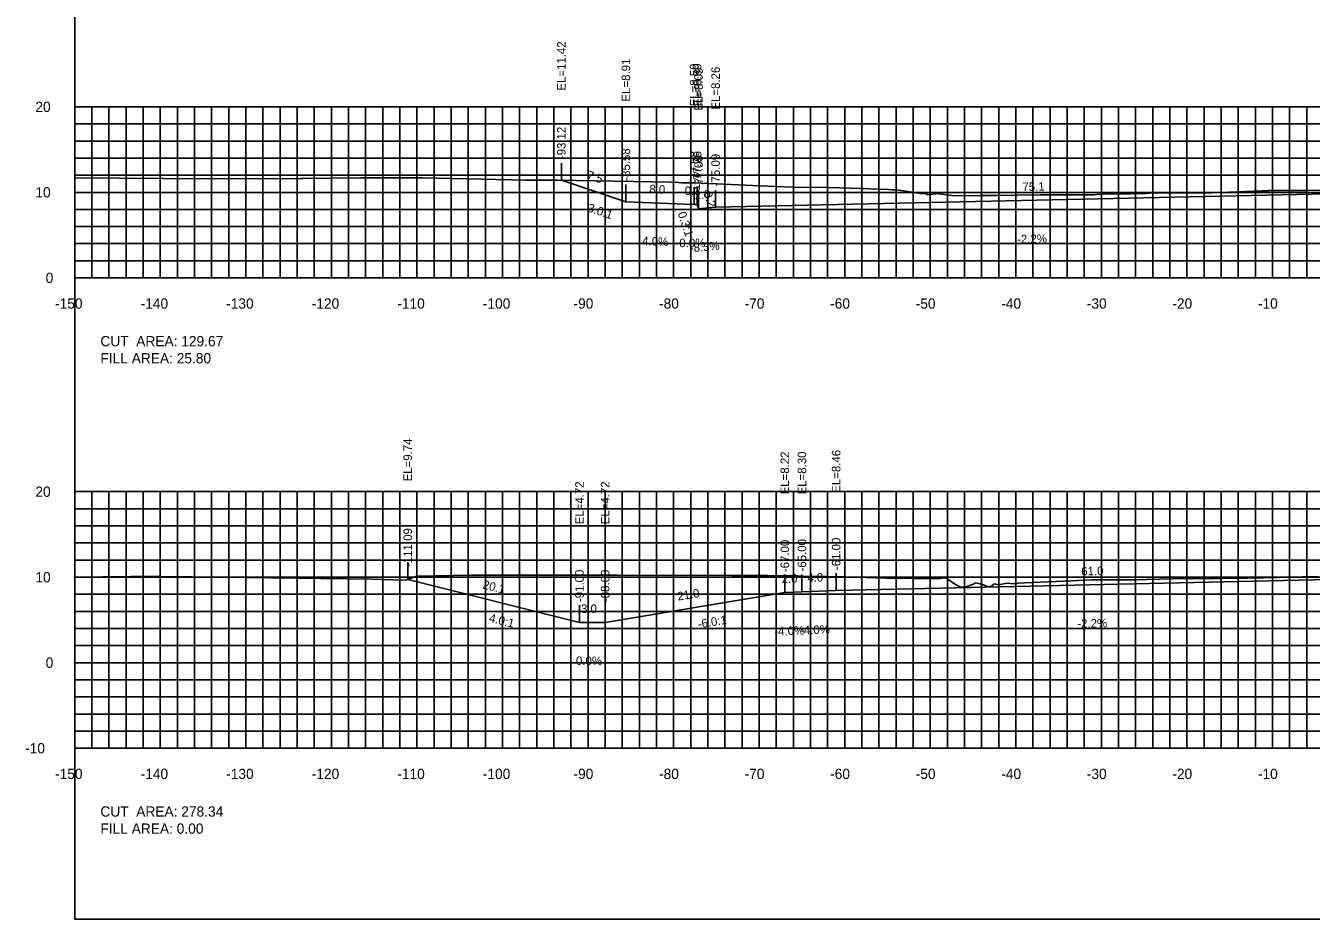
# Model space of a CAD drawing. Extents: x 1797419 to 1809236, y 248759 to 251512.
# Drawn here: x 1803835.3 to 1803985.5, y 250417.3 to 250521.7 of the extents above; entities that cross this region are included whole.
import ezdxf

# ---------------------------------------------------------------- set-up
doc = ezdxf.new("R2010")
doc.units = 0
for name, color, linetype in [('10', 7, 'Continuous'), ('3', 7, 'Continuous'), ('31', 7, 'Continuous'), ('4', 7, 'Continuous'), ('60', 7, 'Continuous'), ('ANNO-TXT', 7, 'Continuous'), ('CL-CNST', 7, 'Continuous'), ('Level 62', 7, 'Continuous'), ('M-ROADS', 7, 'Continuous')]:
    doc.layers.add(name, color=color, linetype=linetype)

msp = doc.modelspace()

# ---------------------------------------------------------------- linework, layer by layer
for p, q in [((1803897.88, 250503.68), (1803897.88, 250505.68)), ((1803905.42, 250501.17), (1803905.42, 250503.17)), ((1803913.42, 250500.85), (1803913.42, 250502.85)), ((1803913.75, 250500.85), (1803913.75, 250502.85)), ((1803913.91, 250500.35), (1803913.91, 250502.35)), ((1803915.91, 250500.51), (1803915.91, 250502.51)), ((1803879.92, 250457), (1803879.92, 250459)), ((1803924, 250455.48), (1803924, 250457.48)), ((1803926, 250455.56), (1803926, 250457.56)), ((1803930, 250455.72), (1803930, 250457.72)), ((1803900, 250451.98), (1803900, 250453.98)), ((1803903, 250451.98), (1803903, 250453.98))]:
    msp.add_line(p, q)
msp.add_lwpolyline([(1803841, 250417.26), (1804141, 250417.26), (1804141, 250607.26), (1803841, 250607.26)], close=True)
at = {"layer": '60'}
for p, q in [((1803840.94, 250512.26), (1803841, 250512.26)), ((1803841, 250492.26), (1803841, 250512.26)), ((1803840.94, 250502.26), (1803841, 250502.26)), ((1803840.94, 250492.26), (1803841, 250492.26)), ((1803841, 250492.26), (1804141, 250492.26)), ((1803841, 250492.2), (1803841, 250492.26)), ((1803851, 250492.2), (1803851, 250492.26)), ((1803861, 250492.2), (1803861, 250492.26)), ((1803871, 250492.2), (1803871, 250492.26)), ((1803881, 250492.2), (1803881, 250492.26)), ((1803891, 250492.2), (1803891, 250492.26)), ((1803901, 250492.2), (1803901, 250492.26)), ((1803911, 250492.2), (1803911, 250492.26)), ((1803921, 250492.2), (1803921, 250492.26)), ((1803931, 250492.2), (1803931, 250492.26)), ((1803941, 250492.2), (1803941, 250492.26)), ((1803951, 250492.2), (1803951, 250492.26)), ((1803961, 250492.2), (1803961, 250492.26)), ((1803971, 250492.2), (1803971, 250492.26)), ((1803981, 250492.2), (1803981, 250492.26)), ((1803840.94, 250467.26), (1803841, 250467.26)), ((1803841, 250437.26), (1803841, 250467.26)), ((1803840.94, 250457.26), (1803841, 250457.26)), ((1803840.94, 250447.26), (1803841, 250447.26)), ((1803840.94, 250437.26), (1803841, 250437.26)), ((1803841, 250437.26), (1804141, 250437.26)), ((1803841, 250437.2), (1803841, 250437.26)), ((1803851, 250437.2), (1803851, 250437.26)), ((1803861, 250437.2), (1803861, 250437.26)), ((1803871, 250437.2), (1803871, 250437.26)), ((1803881, 250437.2), (1803881, 250437.26)), ((1803891, 250437.2), (1803891, 250437.26)), ((1803901, 250437.2), (1803901, 250437.26)), ((1803911, 250437.2), (1803911, 250437.26)), ((1803921, 250437.2), (1803921, 250437.26)), ((1803931, 250437.2), (1803931, 250437.26)), ((1803941, 250437.2), (1803941, 250437.26)), ((1803951, 250437.2), (1803951, 250437.26)), ((1803961, 250437.2), (1803961, 250437.26)), ((1803971, 250437.2), (1803971, 250437.26)), ((1803981, 250437.2), (1803981, 250437.26))]:
    msp.add_line(p, q, dxfattribs=at)
at = {"layer": 'CL-CNST'}
for points in [[(1803897.88, 250503.68), (1803905.42, 250501.17), (1803913.42, 250500.85), (1803913.75, 250500.85), (1803913.91, 250500.35), (1803915.91, 250500.51), (1803991, 250502.17), (1804026.35, 250502.94), (1804028.35, 250502.78), (1804028.52, 250503.28), (1804028.85, 250503.28), (1804030.85, 250503.36), (1804049.11, 250502.51), (1804056.34, 250502.66), (1804057.34, 250502.7), (1804058.26, 250502.39)], [(1803879.92, 250457), (1803900, 250451.98), (1803903, 250451.98), (1803924, 250455.48), (1803926, 250455.56), (1803930, 250455.72), (1803991, 250457.06), (1804000.29, 250457.26), (1804004.29, 250457.1), (1804006.29, 250457.02), (1804027.29, 250453.52), (1804030.29, 250453.52), (1804042.88, 250456.67)]]:
    msp.add_lwpolyline(points, dxfattribs=at)
at = {"layer": 'Level 62'}
for p, q in [((1803841, 250512.26), (1804141, 250512.26)), ((1803841, 250492.26), (1803841, 250512.26)), ((1803843, 250492.26), (1803843, 250512.26)), ((1803845, 250492.26), (1803845, 250512.26)), ((1803847, 250492.26), (1803847, 250512.26)), ((1803849, 250492.26), (1803849, 250512.26)), ((1803851, 250492.26), (1803851, 250512.26)), ((1803853, 250492.26), (1803853, 250512.26)), ((1803855, 250492.26), (1803855, 250512.26)), ((1803857, 250492.26), (1803857, 250512.26)), ((1803859, 250492.26), (1803859, 250512.26)), ((1803861, 250492.26), (1803861, 250512.26)), ((1803863, 250492.26), (1803863, 250512.26)), ((1803865, 250492.26), (1803865, 250512.26)), ((1803867, 250492.26), (1803867, 250512.26)), ((1803869, 250492.26), (1803869, 250512.26)), ((1803871, 250492.26), (1803871, 250512.26)), ((1803873, 250492.26), (1803873, 250512.26)), ((1803875, 250492.26), (1803875, 250512.26)), ((1803877, 250492.26), (1803877, 250512.26)), ((1803879, 250492.26), (1803879, 250512.26)), ((1803881, 250492.26), (1803881, 250512.26)), ((1803883, 250492.26), (1803883, 250512.26)), ((1803885, 250492.26), (1803885, 250512.26)), ((1803887, 250492.26), (1803887, 250512.26)), ((1803889, 250492.26), (1803889, 250512.26)), ((1803891, 250492.26), (1803891, 250512.26)), ((1803893, 250492.26), (1803893, 250512.26)), ((1803895, 250492.26), (1803895, 250512.26)), ((1803897, 250492.26), (1803897, 250512.26)), ((1803899, 250492.26), (1803899, 250512.26)), ((1803901, 250492.26), (1803901, 250512.26)), ((1803903, 250492.26), (1803903, 250512.26)), ((1803905, 250492.26), (1803905, 250512.26)), ((1803907, 250492.26), (1803907, 250512.26)), ((1803909, 250492.26), (1803909, 250512.26)), ((1803911, 250492.26), (1803911, 250512.26)), ((1803913, 250492.26), (1803913, 250512.26)), ((1803915, 250492.26), (1803915, 250512.26)), ((1803917, 250492.26), (1803917, 250512.26)), ((1803919, 250492.26), (1803919, 250512.26)), ((1803921, 250492.26), (1803921, 250512.26)), ((1803923, 250492.26), (1803923, 250512.26)), ((1803925, 250492.26), (1803925, 250512.26)), ((1803927, 250492.26), (1803927, 250512.26)), ((1803929, 250492.26), (1803929, 250512.26)), ((1803931, 250492.26), (1803931, 250512.26)), ((1803933, 250492.26), (1803933, 250512.26)), ((1803935, 250492.26), (1803935, 250512.26)), ((1803937, 250492.26), (1803937, 250512.26)), ((1803939, 250492.26), (1803939, 250512.26)), ((1803941, 250492.26), (1803941, 250512.26)), ((1803943, 250492.26), (1803943, 250512.26)), ((1803945, 250492.26), (1803945, 250512.26)), ((1803947, 250492.26), (1803947, 250512.26)), ((1803949, 250492.26), (1803949, 250512.26)), ((1803951, 250492.26), (1803951, 250512.26)), ((1803953, 250492.26), (1803953, 250512.26)), ((1803955, 250492.26), (1803955, 250512.26)), ((1803957, 250492.26), (1803957, 250512.26)), ((1803959, 250492.26), (1803959, 250512.26)), ((1803961, 250492.26), (1803961, 250512.26)), ((1803963, 250492.26), (1803963, 250512.26)), ((1803965, 250492.26), (1803965, 250512.26)), ((1803967, 250492.26), (1803967, 250512.26)), ((1803969, 250492.26), (1803969, 250512.26)), ((1803971, 250492.26), (1803971, 250512.26)), ((1803973, 250492.26), (1803973, 250512.26)), ((1803975, 250492.26), (1803975, 250512.26)), ((1803977, 250492.26), (1803977, 250512.26)), ((1803979, 250492.26), (1803979, 250512.26)), ((1803981, 250492.26), (1803981, 250512.26)), ((1803983, 250492.26), (1803983, 250512.26)), ((1803985, 250492.26), (1803985, 250512.26)), ((1803841, 250510.26), (1804141, 250510.26)), ((1803841, 250508.26), (1804141, 250508.26)), ((1803841, 250506.26), (1804141, 250506.26)), ((1803841, 250504.26), (1804141, 250504.26)), ((1803841, 250502.26), (1804141, 250502.26)), ((1803841, 250500.26), (1804141, 250500.26)), ((1803841, 250498.26), (1804141, 250498.26)), ((1803841, 250496.26), (1804141, 250496.26)), ((1803841, 250494.26), (1804141, 250494.26)), ((1803841, 250492.26), (1804141, 250492.26)), ((1803841, 250467.26), (1804141, 250467.26)), ((1803841, 250437.26), (1803841, 250467.26)), ((1803843, 250437.26), (1803843, 250467.26)), ((1803845, 250437.26), (1803845, 250467.26)), ((1803847, 250437.26), (1803847, 250467.26)), ((1803849, 250437.26), (1803849, 250467.26)), ((1803851, 250437.26), (1803851, 250467.26)), ((1803853, 250437.26), (1803853, 250467.26)), ((1803855, 250437.26), (1803855, 250467.26)), ((1803857, 250437.26), (1803857, 250467.26)), ((1803859, 250437.26), (1803859, 250467.26)), ((1803861, 250437.26), (1803861, 250467.26)), ((1803863, 250437.26), (1803863, 250467.26)), ((1803865, 250437.26), (1803865, 250467.26)), ((1803867, 250437.26), (1803867, 250467.26)), ((1803869, 250437.26), (1803869, 250467.26)), ((1803871, 250437.26), (1803871, 250467.26)), ((1803873, 250437.26), (1803873, 250467.26)), ((1803875, 250437.26), (1803875, 250467.26)), ((1803877, 250437.26), (1803877, 250467.26)), ((1803879, 250437.26), (1803879, 250467.26)), ((1803881, 250437.26), (1803881, 250467.26)), ((1803883, 250437.26), (1803883, 250467.26)), ((1803885, 250437.26), (1803885, 250467.26)), ((1803887, 250437.26), (1803887, 250467.26)), ((1803889, 250437.26), (1803889, 250467.26)), ((1803891, 250437.26), (1803891, 250467.26)), ((1803893, 250437.26), (1803893, 250467.26)), ((1803895, 250437.26), (1803895, 250467.26)), ((1803897, 250437.26), (1803897, 250467.26)), ((1803899, 250437.26), (1803899, 250467.26)), ((1803901, 250437.26), (1803901, 250467.26)), ((1803903, 250437.26), (1803903, 250467.26)), ((1803905, 250437.26), (1803905, 250467.26)), ((1803907, 250437.26), (1803907, 250467.26)), ((1803909, 250437.26), (1803909, 250467.26)), ((1803911, 250437.26), (1803911, 250467.26)), ((1803913, 250437.26), (1803913, 250467.26)), ((1803915, 250437.26), (1803915, 250467.26)), ((1803917, 250437.26), (1803917, 250467.26)), ((1803919, 250437.26), (1803919, 250467.26)), ((1803921, 250437.26), (1803921, 250467.26)), ((1803923, 250437.26), (1803923, 250467.26)), ((1803925, 250437.26), (1803925, 250467.26)), ((1803927, 250437.26), (1803927, 250467.26)), ((1803929, 250437.26), (1803929, 250467.26)), ((1803931, 250437.26), (1803931, 250467.26)), ((1803933, 250437.26), (1803933, 250467.26)), ((1803935, 250437.26), (1803935, 250467.26)), ((1803937, 250437.26), (1803937, 250467.26)), ((1803939, 250437.26), (1803939, 250467.26)), ((1803941, 250437.26), (1803941, 250467.26)), ((1803943, 250437.26), (1803943, 250467.26)), ((1803945, 250437.26), (1803945, 250467.26)), ((1803947, 250437.26), (1803947, 250467.26)), ((1803949, 250437.26), (1803949, 250467.26)), ((1803951, 250437.26), (1803951, 250467.26)), ((1803953, 250437.26), (1803953, 250467.26)), ((1803955, 250437.26), (1803955, 250467.26)), ((1803957, 250437.26), (1803957, 250467.26)), ((1803959, 250437.26), (1803959, 250467.26)), ((1803961, 250437.26), (1803961, 250467.26)), ((1803963, 250437.26), (1803963, 250467.26)), ((1803965, 250437.26), (1803965, 250467.26)), ((1803967, 250437.26), (1803967, 250467.26)), ((1803969, 250437.26), (1803969, 250467.26)), ((1803971, 250437.26), (1803971, 250467.26)), ((1803973, 250437.26), (1803973, 250467.26)), ((1803975, 250437.26), (1803975, 250467.26)), ((1803977, 250437.26), (1803977, 250467.26)), ((1803979, 250437.26), (1803979, 250467.26)), ((1803981, 250437.26), (1803981, 250467.26)), ((1803983, 250437.26), (1803983, 250467.26)), ((1803985, 250437.26), (1803985, 250467.26)), ((1803841, 250465.26), (1804141, 250465.26)), ((1803841, 250463.26), (1804141, 250463.26)), ((1803841, 250461.26), (1804141, 250461.26)), ((1803841, 250459.26), (1804141, 250459.26)), ((1803841, 250457.26), (1804141, 250457.26)), ((1803841, 250455.26), (1804141, 250455.26)), ((1803841, 250453.26), (1804141, 250453.26)), ((1803841, 250451.26), (1804141, 250451.26)), ((1803841, 250449.26), (1804141, 250449.26)), ((1803841, 250447.26), (1804141, 250447.26)), ((1803841, 250445.26), (1804141, 250445.26)), ((1803841, 250443.26), (1804141, 250443.26)), ((1803841, 250441.26), (1804141, 250441.26)), ((1803841, 250439.26), (1804141, 250439.26)), ((1803841, 250437.26), (1804141, 250437.26))]:
    msp.add_line(p, q, dxfattribs=at)
at = {"layer": 'M-ROADS'}
for points in [[(1803841, 250503.94), (1803856.55, 250503.85), (1803867.38, 250503.87), (1803867.68, 250503.87), (1803874.44, 250503.94), (1803874.71, 250503.94), (1803875.09, 250503.96), (1803875.24, 250503.96), (1803881.05, 250503.96), (1803881.46, 250503.96), (1803881.64, 250503.97), (1803893.67, 250503.68), (1803896.84, 250503.68), (1803897.06, 250503.68), (1803897.42, 250503.69), (1803910.68, 250503.44), (1803911.56, 250503.41), (1803911.6, 250503.41), (1803911.94, 250503.39), (1803911.95, 250503.39), (1803912.53, 250503.38), (1803913.35, 250503.38), (1803922.89, 250502.96), (1803924.97, 250502.88), (1803929, 250502.81), (1803930.35, 250502.78), (1803931.75, 250502.75), (1803936.11, 250502.58), (1803936.56, 250502.56), (1803937.08, 250502.54), (1803939.88, 250502.13), (1803940.57, 250502.07), (1803940.63, 250501.98), (1803940.91, 250501.99), (1803941.68, 250502.1), (1803941.71, 250502.11), (1803941.72, 250502.11), (1803941.76, 250502.11), (1803942.3, 250502.04), (1803943.54, 250501.9), (1803943.6, 250501.89), (1803943.86, 250501.87), (1803945.05, 250501.9), (1803945.62, 250501.87), (1803946.8, 250501.88), (1803947.96, 250501.88), (1803948.75, 250501.89), (1803950.86, 250501.92), (1803953.85, 250501.95), (1803954.01, 250501.95), (1803954.26, 250501.96), (1803954.85, 250501.97), (1803956.14, 250501.97), (1803956.8, 250501.97), (1803956.87, 250501.97), (1803957.23, 250501.97), (1803957.23, 250501.97), (1803958.01, 250501.97), (1803958.18, 250501.97), (1803958.19, 250501.98), (1803958.2, 250501.98), (1803958.39, 250501.98), (1803960.14, 250501.97), (1803960.45, 250501.99), (1803961.72, 250502.07), (1803964.48, 250502.1), (1803965.13, 250502.11), (1803965.4, 250502.12), (1803966.2, 250502.14), (1803966.61, 250502.15), (1803968.46, 250502.2), (1803969.38, 250502.2), (1803969.65, 250502.2), (1803970.67, 250502.2), (1803970.73, 250502.2), (1803971, 250502.2), (1803971.81, 250502.2), (1803971.98, 250502.2), (1803973.01, 250502.2), (1803973.97, 250502.22), (1803979.8, 250502.43), (1803980.49, 250502.45), (1803980.5, 250502.45), (1803980.5, 250502.46), (1803980.74, 250502.46), (1803981.66, 250502.46), (1803981.79, 250502.46), (1803982.77, 250502.46), (1803983.09, 250502.46), (1803983.85, 250502.46), (1803984.4, 250502.46), (1803985.03, 250502.46), (1803990.87, 250502.56)], [(1803841, 250457.26), (1803850.74, 250457.36), (1803851.07, 250457.35), (1803854.7, 250457.3), (1803860.96, 250457.23), (1803875.72, 250457.04), (1803876.84, 250457), (1803879.68, 250456.91), (1803879.98, 250457.02), (1803880.98, 250457.39), (1803887.32, 250457.48), (1803901.74, 250457.51), (1803904.43, 250457.5), (1803917.79, 250457.46), (1803921.14, 250457.44), (1803921.25, 250457.44), (1803921.32, 250457.44), (1803921.97, 250457.44), (1803925.54, 250457.4), (1803925.93, 250457.39), (1803928.8, 250457.33), (1803929.79, 250457.31), (1803930.18, 250457.31), (1803930.31, 250457.31), (1803931.14, 250457.31), (1803935.83, 250457.15), (1803942.01, 250457.08), (1803942.59, 250457.18), (1803942.81, 250457.17), (1803943.96, 250456.42), (1803944.54, 250456.1), (1803944.79, 250456.09), (1803945.16, 250456.14), (1803946.04, 250456.44), (1803946.28, 250456.6), (1803946.88, 250456.5), (1803947.32, 250456.33), (1803947.75, 250456.12), (1803948.15, 250456.19), (1803948.46, 250456.47), (1803949, 250456.38), (1803949, 250456.38), (1803949, 250456.37), (1803949.57, 250456.5), (1803949.91, 250456.55), (1803950.82, 250456.48), (1803951.07, 250456.52), (1803951.28, 250456.57), (1803952.93, 250456.64), (1803954.85, 250456.73), (1803959.92, 250456.95), (1803960.75, 250456.95), (1803961.78, 250456.96), (1803962.31, 250456.95), (1803962.42, 250456.95), (1803962.93, 250456.94), (1803963.83, 250456.95), (1803964.81, 250456.95), (1803969.37, 250457.05), (1803971.94, 250457.11), (1803973.32, 250457.12), (1803973.78, 250457.12), (1803974.08, 250457.12), (1803974.68, 250457.11), (1803974.95, 250457.11), (1803975.96, 250457.16), (1803976.21, 250457.16), (1803976.82, 250457.12), (1803977.28, 250457.13), (1803978.09, 250457.14), (1803981.86, 250457.23), (1803984.55, 250457.3), (1803985, 250457.3), (1803986.31, 250457.3)]]:
    msp.add_lwpolyline(points, dxfattribs=at)

# ---------------------------------------------------------------- texts
for s, rotation, p in [('3.0:1', 341.5651, (1803900.86, 250500.05)), ('0.3:1', 288.4353, (1803911.46, 250499.81)), ('4.0:1', 345.9638, (1803889.35, 250452.06)), ('-6.0:1', 9.4623, (1803913.91, 250451.26))]:
    msp.add_text(s, height=1, rotation=rotation).set_placement(p)
at = {"layer": '10'}
for s, p in [('-150', (1803838.7, 250488.66)), ('-140', (1803848.7, 250488.66)), ('-130', (1803858.7, 250488.66)), ('-120', (1803868.7, 250488.66)), ('-110', (1803878.7, 250488.66)), ('-100', (1803888.7, 250488.66)), ('-90', (1803899.3, 250488.66)), ('-80', (1803909.3, 250488.66)), ('-70', (1803919.3, 250488.66)), ('-60', (1803929.3, 250488.66)), ('-50', (1803939.3, 250488.66)), ('-40', (1803949.3, 250488.66)), ('-30', (1803959.3, 250488.66)), ('-20', (1803969.3, 250488.66)), ('-10', (1803979.3, 250488.66)), ('-150', (1803838.7, 250433.66)), ('-140', (1803848.7, 250433.66)), ('-130', (1803858.7, 250433.66)), ('-120', (1803868.7, 250433.66)), ('-110', (1803878.7, 250433.66)), ('-100', (1803888.7, 250433.66)), ('-90', (1803899.3, 250433.66)), ('-80', (1803909.3, 250433.66)), ('-70', (1803919.3, 250433.66)), ('-60', (1803929.3, 250433.66)), ('-50', (1803939.3, 250433.66)), ('-40', (1803949.3, 250433.66)), ('-30', (1803959.3, 250433.66)), ('-20', (1803969.3, 250433.66)), ('-10', (1803979.3, 250433.66))]:
    msp.add_text(s, height=1.2, dxfattribs=at).set_placement(p)
at = {"layer": '3'}
for s, p in [('EL=11.42', (1803898.38, 250514.15)), ('EL=8.91', (1803905.92, 250512.88)), ('EL=8.59', (1803913.92, 250512.31)), ('EL=8.59', (1803914.25, 250512.31)), ('EL=8.09', (1803914.41, 250511.81)), ('EL=8.26', (1803916.41, 250511.93)), ('-93.12', (1803898.38, 250506.14)), ('-85.58', (1803905.92, 250503.62)), ('-77.58', (1803913.92, 250503.3)), ('-77.25', (1803914.25, 250503.3)), ('-77.09', (1803914.41, 250502.8)), ('-75.09', (1803916.41, 250502.97)), ('EL=9.74', (1803880.42, 250468.46)), ('EL=8.22', (1803924.5, 250466.94)), ('EL=8.30', (1803926.5, 250466.94)), ('EL=8.46', (1803930.5, 250467.13)), ('EL=4.72', (1803900.5, 250463.44)), ('EL=4.72', (1803903.5, 250463.44)), ('-111.09', (1803880.42, 250458.46)), ('-65.00', (1803926.5, 250457.93)), ('-61.00', (1803930.5, 250458.09)), ('-67.00', (1803924.5, 250457.85)), ('-91.00', (1803900.5, 250454.35)), ('-88.00', (1803903.5, 250454.35))]:
    msp.add_text(s, height=1, rotation=90, dxfattribs=at).set_placement(p)
at = {"layer": '31'}
for s, p in [('20', (1803836.4, 250511.66)), ('10', (1803836.4, 250501.66)), ('0', (1803837.6, 250491.66)), ('20', (1803836.4, 250466.66)), ('10', (1803836.4, 250456.66)), ('0', (1803837.6, 250446.66)), ('-10', (1803835.2, 250436.66))]:
    msp.add_text(s, height=1.2, dxfattribs=at).set_placement(p)
at = {"layer": '4'}
for s, rotation, p in [('7.5', 341.5651, (1803900.78, 250503.87)), ('8.0', 357.7094, (1803908.14, 250502.16)), ('2.0', 4.7636, (1803913.5, 250501.42)), ('0.2', 288.4353, (1803914.47, 250502.16)), ('75.1', 1.2603, (1803951.78, 250502.4)), ('4.0%', 357.7094, (1803907.31, 250496.09)), ('-8.3%', 4.7636, (1803912.93, 250495.25)), ('-2.2%', 1.2603, (1803951.16, 250496.29)), ('2.0', 2.2906, (1803923.64, 250456.56)), ('4.0', 2.2906, (1803926.64, 250456.68)), ('61.0', 1.2603, (1803958.66, 250457.45)), ('20.1', 345.9638, (1803888.62, 250455.95)), ('21.0', 9.4623, (1803911.53, 250454.51)), ('-4.0%', 2.2906, (1803922.79, 250450.42)), ('-4.0%', 2.2906, (1803925.79, 250450.54)), ('-2.2%', 1.2603, (1803958.2, 250451.33))]:
    msp.add_text(s, height=1, rotation=rotation, dxfattribs=at).set_placement(p)
for s, p in [('0.3', (1803912.3, 250501.95)), ('0.0%', (1803911.67, 250495.85)), ('3.0', (1803900.18, 250453.08)), ('0.0%', (1803899.59, 250446.98))]:
    msp.add_text(s, height=1, dxfattribs=at).set_placement(p)
at = {"layer": '60'}
for p in [(1803841, 250492.26), (1803841, 250437.26)]:
    msp.add_text('-', height=0.0001, dxfattribs=at).set_placement(p)
at = {"layer": 'ANNO-TXT'}
for s, p in [('CUT  AREA: 129.67', (1803844, 250484.26)), ('FILL AREA: 25.80', (1803844, 250482.26)), ('CUT  AREA: 278.34', (1803844, 250429.26)), ('FILL AREA: 0.00', (1803844, 250427.26))]:
    msp.add_text(s, height=1.2, dxfattribs=at).set_placement(p)

doc.saveas('drawing.dxf')
